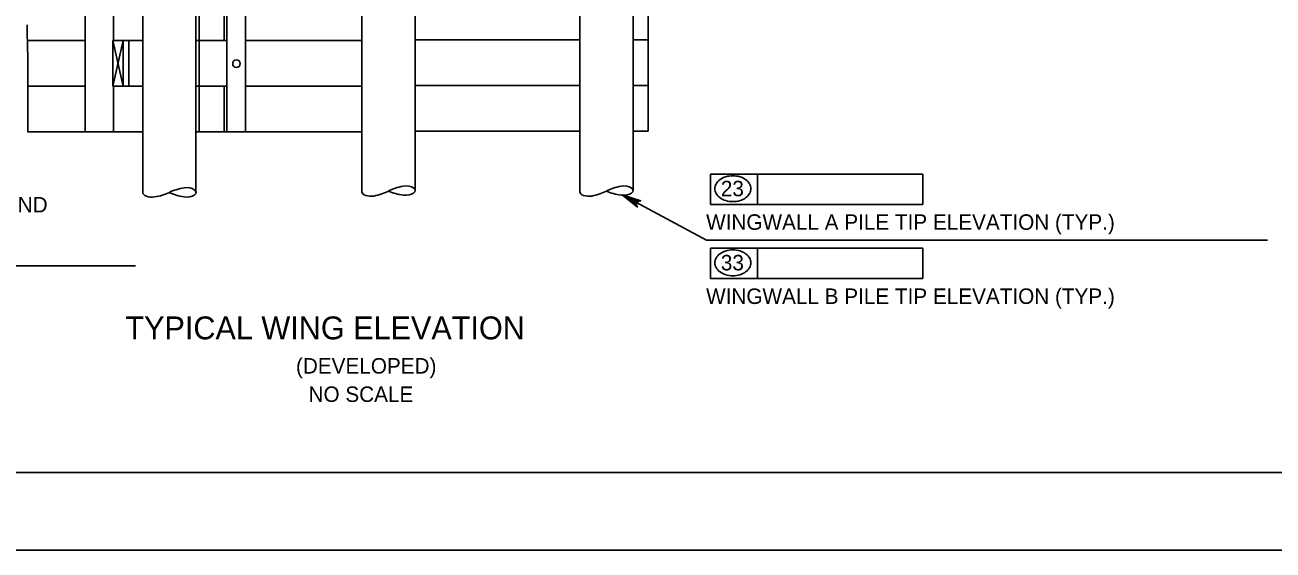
# Model space of a CAD drawing. Extents: x 638304 to 640306, y 296653 to 298435.
# Drawn here: x 638809.2 to 639050.9, y 296653.5 to 296755.1 of the extents above; entities that cross this region are included whole.
import ezdxf

# ---------------------------------------------------------------- set-up
doc = ezdxf.new("R2010")
doc.units = 0
for name, color, linetype in [('2', 7, 'Continuous'), ('4', 7, 'Continuous'), ('Level 4', 7, 'Continuous'), ('Level 5', 7, 'Continuous'), ('PLT-BNDY', 7, 'Continuous')]:
    doc.layers.add(name, color=color, linetype=linetype)

msp = doc.modelspace()

# ---------------------------------------------------------------- linework, layer by layer
at = {"layer": '2'}
msp.add_line((639261.46, 296668.46), (638475.46, 296668.46), dxfattribs=at)
at = {"layer": 'Level 4'}
for p, q in [((638842.93, 296813.97), (638842.93, 296734.39)), ((638926.95, 296795.57), (638926.95, 296723.08)), ((638929.9, 296796.4), (638929.9, 296734.51)), ((638916.63, 296792.13), (638916.63, 296722.8)), ((638884.77, 296781.89), (638884.77, 296723.08)), ((638874.45, 296777.16), (638874.45, 296722.8)), ((638851.9, 296734.39), (638851.9, 296771.3)), ((638842.32, 296768.64), (638842.32, 296722.69)), ((638848.27, 296734.39), (638848.27, 296770.13)), ((638820.88, 296767.24), (638820.88, 296734.39)), ((638832.01, 296767.24), (638832.01, 296722.69)), ((638826.38, 296760.92), (638826.38, 296752.08)), ((638847.75, 296760.92), (638847.75, 296752.08)), ((638820.88, 296752.08), (638809.68, 296752.08)), ((638832.01, 296752.08), (638826.21, 296752.08)), ((638826.21, 296743.24), (638826.21, 296752.08)), ((638826.21, 296752.08), (638828.21, 296743.24)), ((638828.21, 296752.08), (638826.21, 296743.24)), ((638828.21, 296743.24), (638828.21, 296752.08)), ((638829.34, 296743.24), (638829.34, 296752.08)), ((638848.27, 296752.08), (638842.32, 296752.08)), ((638874.45, 296752.08), (638851.9, 296752.08)), ((638916.63, 296752.2), (638884.77, 296752.2)), ((638929.9, 296752.2), (638926.95, 296752.2)), ((638820.88, 296743.24), (638809.77, 296743.24)), ((638832.01, 296743.24), (638826.21, 296743.24)), ((638826.38, 296743.24), (638826.38, 296734.39)), ((638848.27, 296743.24), (638842.32, 296743.24)), ((638847.75, 296743.24), (638847.75, 296734.39)), ((638874.45, 296743.24), (638851.9, 296743.24)), ((638916.63, 296743.36), (638884.77, 296743.36)), ((638929.9, 296743.36), (638926.95, 296743.36)), ((638832.01, 296734.39), (638809.77, 296734.39)), ((638874.45, 296734.39), (638842.32, 296734.39)), ((638845.2, 296734.39), (638849.62, 296734.39)), ((638916.63, 296734.51), (638884.77, 296734.51)), ((638929.9, 296734.51), (638926.95, 296734.51))]:
    msp.add_line(p, q, dxfattribs=at)
msp.add_circle((638850.16, 296747.61), 0.737, dxfattribs=at)
for centre, radius, start, end in [((638898.15, 296755.91), 88.55, 180.5256, 181.6562), ((638081.23, 296732.29), 728.71, 1.26208, 1.65618), ((638735.35, 296746.7), 74.44, 0, 1.2621), ((634586.53, 296746.7), 4223.26, 359.83244, 0)]:
    msp.add_arc(centre, radius, start, end, dxfattribs=at)
for centre, major_axis, start_param, end_param in [((638833.84, 296722.69), (-1.83, 0), 0, 1.827597), ((638832.01, 296725.26), (-7.29, 0), 1.89032, 2.356194), ((638842.32, 296720.11), (7.29, 0), 1.89032, 2.356194), ((638842.32, 296725.26), (7.29, 0), 3.926991, 4.392865), ((638840.5, 296722.69), (1.83, 0), 4.455588, 8.110783), ((638876.28, 296722.85), (-1.83, -0.05), 0, 1.827597), ((638874.39, 296725.38), (-7.29, -0.2), 1.89032, 2.356194), ((638884.84, 296720.5), (7.29, 0.2), 1.89032, 2.356194), ((638884.7, 296725.66), (7.29, 0.2), 3.926991, 4.392865), ((638882.94, 296723.03), (1.83, 0.05), 4.455588, 8.110783), ((638918.46, 296722.85), (-1.83, -0.05), 0, 1.827597), ((638916.57, 296725.38), (-7.29, -0.2), 1.89032, 2.356194), ((638927.02, 296720.5), (7.29, 0.2), 1.89032, 2.356194), ((638926.88, 296725.66), (7.29, 0.2), 3.926991, 4.392865), ((638925.12, 296723.03), (1.83, 0.05), 4.455588, 8.110783)]:
    msp.add_ellipse(centre, major_axis=major_axis, ratio=0.5, start_param=start_param, end_param=end_param, dxfattribs=at)
at = {"layer": 'Level 5'}
for p, q in [((638941.91, 296726.24), (638983.04, 296726.24)), ((638941.91, 296720.35), (638941.91, 296726.24)), ((638951.06, 296720.35), (638951.06, 296726.24)), ((638983.04, 296726.24), (638983.04, 296720.35)), ((638924.83, 296722.21), (638941.18, 296713.42)), ((638983.04, 296720.35), (638941.91, 296720.35)), ((638941.18, 296713.42), (639049.77, 296713.42)), ((638941.91, 296711.89), (638983.04, 296711.89)), ((638941.91, 296706), (638941.91, 296711.89)), ((638951.06, 296706), (638951.06, 296711.89)), ((638983.04, 296711.89), (638983.04, 296706)), ((638738.27, 296708.46), (638830.61, 296708.46)), ((638983.04, 296706), (638941.91, 296706))]:
    msp.add_line(p, q, dxfattribs=at)
msp.add_lwpolyline([(638924.83, 296722.21), (638928.44, 296721.06), (638928.09, 296721.02), (638927.84, 296720.87), (638927.69, 296720.67), (638927.61, 296720.43), (638927.62, 296720.14), (638927.78, 296719.83), (638924.83, 296722.21), (638927.62, 296720.14), (638927.61, 296720.43), (638924.83, 296722.21), (638927.69, 296720.67), (638927.84, 296720.87), (638924.83, 296722.21), (638928.09, 296721.02)], dxfattribs=at)
for centre, radius, start, end in [((638945.4, 296722.94), 2.75, 125.6316, 149.9767), ((638945.93, 296722.21), 3.65, 106.5358, 125.6316), ((638946.27, 296721.05), 4.86, 90, 106.5358), ((638946.27, 296721.05), 4.86, 73.4642, 90), ((638946.62, 296722.21), 3.65, 54.3684, 73.4642), ((638947.14, 296722.94), 2.75, 30.0233, 54.3684), ((638944.6, 296723.4), 1.82, 149.9767, 180), ((638944.6, 296723.4), 1.82, 180, 210.0233), ((638945.4, 296723.87), 2.75, 210.0233, 234.3684), ((638947.14, 296723.87), 2.75, 305.6316, 329.9767), ((638947.95, 296723.4), 1.82, 0, 30.0233), ((638947.95, 296723.4), 1.82, 329.9767, 0), ((638945.93, 296724.6), 3.65, 234.3684, 253.4642), ((638946.27, 296725.76), 4.86, 253.4642, 270), ((638946.27, 296725.76), 4.86, 270, 286.5358), ((638946.62, 296724.6), 3.65, 286.5358, 305.6316), ((638945.4, 296708.59), 2.75, 125.6316, 149.9767), ((638945.93, 296707.85), 3.65, 106.5358, 125.6316), ((638946.27, 296706.7), 4.86, 90, 106.5358), ((638946.27, 296706.7), 4.86, 73.4642, 90), ((638946.62, 296707.85), 3.65, 54.3684, 73.4642), ((638947.14, 296708.59), 2.75, 30.0233, 54.3684), ((638944.6, 296709.05), 1.82, 149.9767, 180), ((638944.6, 296709.05), 1.82, 180, 210.0233), ((638945.4, 296709.52), 2.75, 210.0233, 234.3684), ((638947.14, 296709.52), 2.75, 305.6316, 329.9767), ((638947.95, 296709.05), 1.82, 0, 30.0233), ((638947.95, 296709.05), 1.82, 329.9767, 0), ((638945.93, 296710.25), 3.65, 234.3684, 253.4642), ((638946.27, 296711.41), 4.86, 253.4642, 270), ((638946.27, 296711.41), 4.86, 270, 286.5358), ((638946.62, 296710.25), 3.65, 286.5358, 305.6316)]:
    msp.add_arc(centre, radius, start, end, dxfattribs=at)
at = {"layer": 'PLT-BNDY'}
msp.add_lwpolyline([(638435.46, 297247.46), (639276.46, 297247.46), (639276.46, 296653.46), (638435.46, 296653.46)], close=True, dxfattribs=at)

# ---------------------------------------------------------------- texts
at = {"layer": '4'}
for s, height, p in [('TYPICAL WING ELEVATION', 4.4294, (638828.65, 296694.24)), ('(DEVELOPED)', 3.0001, (638861.68, 296687.61)), ('NO SCALE', 3, (638864.11, 296682.12))]:
    msp.add_text(s, height=height, dxfattribs=at).set_placement(p)
at = {"layer": 'Level 5'}
for s, height, p in [('23', 3, (638943.94, 296721.94)), ('BELOW FIN. GROUND', 3.0001, (638771.47, 296718.8)), ('WINGWALL A PILE TIP ELEVATION (TYP.)', 3.0001, (638941.09, 296715.44)), ('33', 3, (638943.94, 296707.59)), ('WINGWALL B PILE TIP ELEVATION (TYP.)', 3.0001, (638941.09, 296701.09))]:
    msp.add_text(s, height=height, dxfattribs=at).set_placement(p)

doc.saveas('drawing.dxf')
